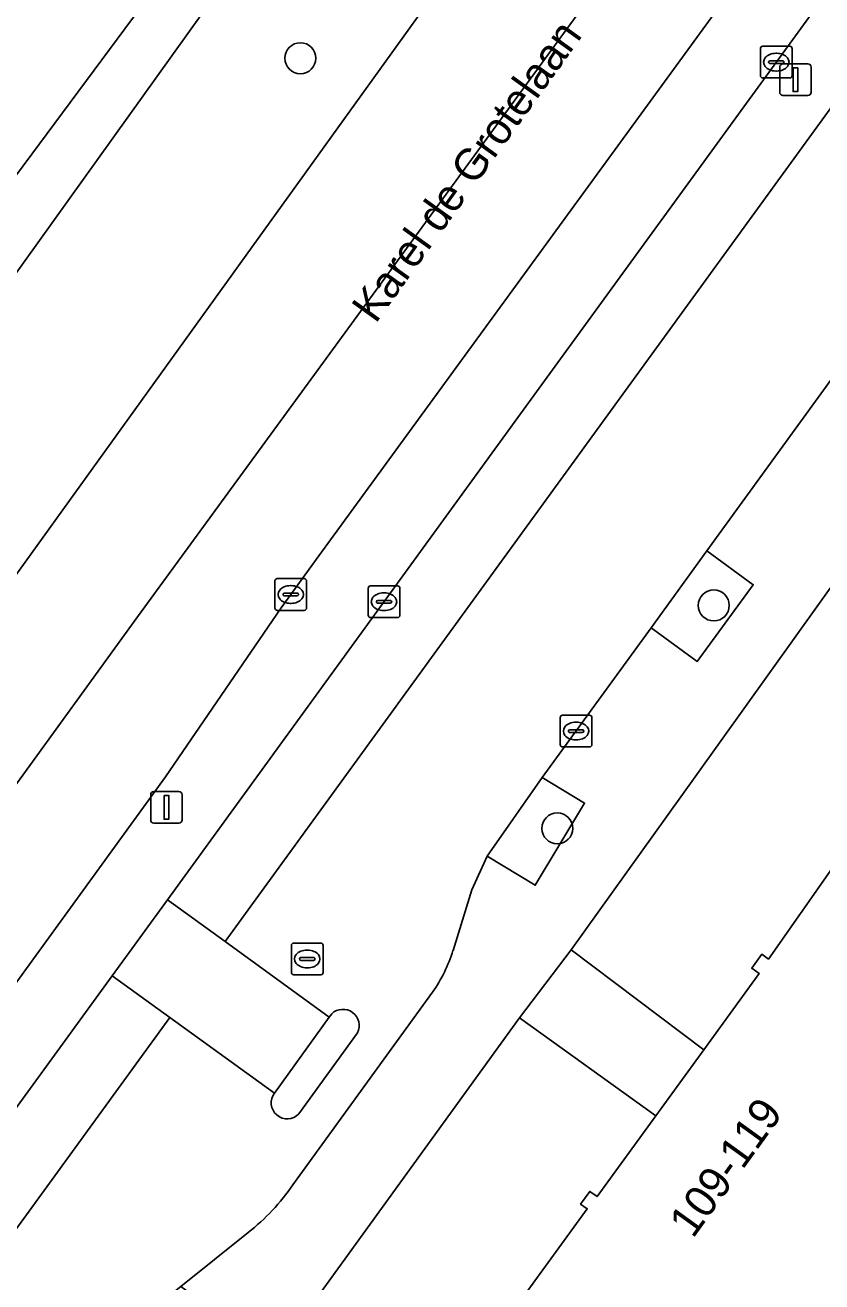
# Model space of a CAD drawing. Extents: x 160102 to 160934, y 382045 to 382923.
# Drawn here: x 160345.72 to 160370.85, y 382484.07 to 382523.71 of the extents above; entities that cross this region are included whole.
import ezdxf

# ---------------------------------------------------------------- set-up
doc = ezdxf.new("R2010")
doc.units = 0
for name, color, linetype in [('IMGEO_Berm_groen', 7, 'Continuous'), ('IMGEO_Boom', 7, 'Continuous'), ('IMGEO_Groenvoorziening', 7, 'Continuous'), ('IMGEO_Haag', 7, 'Continuous'), ('IMGEO_Kolk', 7, 'Continuous'), ('IMGEO_Lichtmast', 7, 'Continuous'), ('IMGEO_Openbare_ruimte_label', 7, 'Continuous'), ('IMGEO_Pand', 7, 'Continuous'), ('IMGEO_Pand_nummerreeks', 7, 'Continuous'), ('IMGEO_Parkeervlak_open', 7, 'Continuous'), ('IMGEO_Rijbaan_lokaal_gesloten', 7, 'Continuous'), ('IMGEO_Rijbaan_lokaal_open', 7, 'Continuous'), ('IMGEO_Rioolput', 7, 'Continuous'), ('IMGEO_Verkeerseiland_open', 7, 'Continuous'), ('IMGEO_Voetpad_open', 7, 'Continuous')]:
    doc.layers.add(name, color=color, linetype=linetype)

msp = doc.modelspace()

# ---------------------------------------------------------------- linework, layer by layer
at = {"layer": 'IMGEO_Berm_groen'}
msp.add_lwpolyline([(160381.053, 382555.682), (160397.517, 382576.229), (160400.321, 382579.753), (160415.166, 382598.537), (160407.474, 382604.206), (160403.641, 382598.364), (160398.471, 382590.627), (160389.209, 382576.919), (160373.641, 382555.266), (160334.031, 382500), (160303.993, 382458.495), (160308.576, 382455.458), (160331.775, 382487.414), (160333.573, 382489.91), (160359.615, 382526.075)], close=True, dxfattribs=at)
at = {"layer": 'IMGEO_Boom'}
for centre in [(160354.401, 382522.669), (160367.445, 382505.407), (160362.508, 382498.374)]:
    msp.add_circle(centre, 0.489, dxfattribs=at)
at = {"layer": 'IMGEO_Groenvoorziening'}
for points in [[(160348.458, 382493.72), (160350.205, 382496.123), (160361.434, 382511.566), (160378.783, 382535.426), (160380.751, 382538.133), (160382.565, 382540.628), (160403.031, 382568.775), (160403.351, 382569.215), (160402.251, 382570.369), (160401.769, 382569.723), (160399.985, 382567.333), (160395.724, 382561.753), (160386.921, 382550.786), (160384.016, 382546.8), (160354.986, 382506.975), (160353.792, 382505.333), (160350.149, 382500), (160307.841, 382441.68), (160294.004, 382421.442), (160295.236, 382420.526)], [(160365.47, 382504.703), (160366.923, 382503.641), (160368.69, 382506.059), (160367.228, 382507.128)], [(160373.22, 382500), (160373.462, 382500.344), (160373.257, 382500.494), (160373.527, 382500.867), (160373.69, 382500.75), (160375.725, 382503.558), (160371.52, 382506.508), (160366.857, 382500), (160362.947, 382494.543), (160367.127, 382491.387), (160368.877, 382493.795), (160368.645, 382493.963), (160368.963, 382494.4), (160369.168, 382494.251), (160371.194, 382497.125)], [(160360.293, 382497.493), (160361.81, 382496.581), (160363.368, 382499.174), (160362.033, 382499.976)], [(160363.452, 382486.371), (160363.243, 382486.523), (160363.533, 382486.922), (160363.761, 382486.756), (160365.612, 382489.303), (160361.318, 382492.394), (160352.83, 382480.669), (160357.039, 382477.631), (160358.709, 382479.929), (160358.502, 382480.079), (160358.791, 382480.478), (160359.039, 382480.298), (160361.246, 382483.335)]]:
    msp.add_lwpolyline(points, close=True, dxfattribs=at)
at = {"layer": 'IMGEO_Haag'}
msp.add_lwpolyline([(160348.458, 382493.72), (160350.205, 382496.123), (160361.434, 382511.566), (160378.783, 382535.426), (160380.751, 382538.133), (160382.565, 382540.628), (160403.031, 382568.775), (160403.351, 382569.215), (160402.251, 382570.369), (160401.769, 382569.723), (160399.985, 382567.333), (160395.724, 382561.753), (160386.921, 382550.786), (160384.016, 382546.8), (160354.986, 382506.975), (160353.792, 382505.333), (160350.149, 382500), (160307.841, 382441.68), (160294.004, 382421.442), (160295.236, 382420.526)], close=True, dxfattribs=at)
at = {"layer": 'IMGEO_Kolk'}
for p, q in [((160368.917, 382522.121), (160368.917, 382522.973)), ((160368.992, 382523.047), (160369.844, 382523.047)), ((160369.405, 382522.827), (160369.43, 382522.827)), ((160369.918, 382522.973), (160369.918, 382522.121)), ((160369.176, 382522.541), (160369.176, 382522.553)), ((160369.614, 382522.504), (160369.216, 382522.504)), ((160369.219, 382522.59), (160369.617, 382522.59)), ((160369.66, 382522.553), (160369.66, 382522.541)), ((160369.844, 382522.047), (160368.992, 382522.047)), ((160369.428, 382522.267), (160369.403, 382522.267)), ((160353.598, 382505.326), (160353.598, 382506.178)), ((160353.673, 382506.252), (160354.525, 382506.252)), ((160354.599, 382506.178), (160354.599, 382505.326)), ((160353.857, 382505.746), (160353.857, 382505.758)), ((160354.295, 382505.709), (160353.897, 382505.709)), ((160353.9, 382505.795), (160354.298, 382505.795)), ((160354.086, 382506.032), (160354.111, 382506.032)), ((160354.341, 382505.758), (160354.341, 382505.746)), ((160356.539, 382505.097), (160356.539, 382505.949)), ((160356.614, 382506.023), (160357.466, 382506.023)), ((160357.027, 382505.803), (160357.052, 382505.803)), ((160357.54, 382505.949), (160357.54, 382505.097)), ((160354.109, 382505.472), (160354.084, 382505.472)), ((160356.798, 382505.517), (160356.798, 382505.529)), ((160357.236, 382505.48), (160356.838, 382505.48)), ((160356.841, 382505.566), (160357.239, 382505.566)), ((160357.282, 382505.529), (160357.282, 382505.517)), ((160354.525, 382505.252), (160353.673, 382505.252)), ((160357.466, 382505.023), (160356.614, 382505.023)), ((160357.05, 382505.243), (160357.025, 382505.243)), ((160362.598, 382501.017), (160362.598, 382501.869)), ((160362.673, 382501.943), (160363.525, 382501.943)), ((160363.086, 382501.723), (160363.111, 382501.723)), ((160363.599, 382501.869), (160363.599, 382501.017)), ((160362.857, 382501.437), (160362.857, 382501.449)), ((160363.295, 382501.4), (160362.897, 382501.4)), ((160362.9, 382501.486), (160363.298, 382501.486)), ((160363.341, 382501.449), (160363.341, 382501.437)), ((160363.525, 382500.943), (160362.673, 382500.943)), ((160363.109, 382501.163), (160363.084, 382501.163))]:
    msp.add_line(p, q, dxfattribs=at)
for points in [[(160368.917, 382522.121), (160368.917, 382522.973)], [(160368.992, 382523.047), (160369.844, 382523.047)], [(160369.918, 382522.973), (160369.918, 382522.121)], [(160369.844, 382522.047), (160368.992, 382522.047)], [(160353.598, 382505.326), (160353.598, 382506.178)], [(160353.673, 382506.252), (160354.525, 382506.252)], [(160354.599, 382506.178), (160354.599, 382505.326)], [(160356.539, 382505.097), (160356.539, 382505.949)], [(160356.614, 382506.023), (160357.466, 382506.023)], [(160357.54, 382505.949), (160357.54, 382505.097)], [(160354.525, 382505.252), (160353.673, 382505.252)], [(160357.466, 382505.023), (160356.614, 382505.023)], [(160362.598, 382501.017), (160362.598, 382501.869)], [(160362.673, 382501.943), (160363.525, 382501.943)], [(160363.599, 382501.869), (160363.599, 382501.017)], [(160363.525, 382500.943), (160362.673, 382500.943)]]:
    msp.add_lwpolyline(points, dxfattribs=at)
for centre, radius, start, end in [((160368.994, 382522.971), 0.0765, 91.552, 178.448), ((160368.994, 382522.971), 0.0765, 91.552, 178.448), ((160369.842, 382522.971), 0.0765, 1.552, 88.448), ((160369.842, 382522.971), 0.0765, 1.552, 88.448), ((160369.216, 382522.55), 0.0403, 85.8775, 175.7526), ((160369.213, 382522.54), 0.0366, 178.938, 274.7102), ((160369.617, 382522.547), 0.043, 264.8664, 352.4533), ((160369.621, 382522.552), 0.0386, 1.7309, 96.639), ((160368.994, 382522.123), 0.0765, 181.552, 268.448), ((160368.994, 382522.123), 0.0765, 181.552, 268.448), ((160369.842, 382522.123), 0.0765, 271.552, 358.448), ((160369.842, 382522.123), 0.0765, 271.552, 358.448), ((160353.675, 382506.176), 0.0765, 91.552, 178.448), ((160353.675, 382506.176), 0.0765, 91.552, 178.448), ((160354.523, 382506.176), 0.0765, 1.552, 88.448), ((160354.523, 382506.176), 0.0765, 1.552, 88.448), ((160353.897, 382505.755), 0.0403, 85.8775, 175.7526), ((160353.894, 382505.745), 0.0366, 178.938, 274.7102), ((160354.298, 382505.752), 0.043, 264.8664, 352.4533), ((160354.302, 382505.757), 0.0386, 1.7309, 96.639), ((160356.616, 382505.947), 0.0765, 91.552, 178.448), ((160356.616, 382505.947), 0.0765, 91.552, 178.448), ((160357.464, 382505.947), 0.0765, 1.552, 88.448), ((160357.464, 382505.947), 0.0765, 1.552, 88.448), ((160353.675, 382505.328), 0.0765, 181.552, 268.448), ((160353.675, 382505.328), 0.0765, 181.552, 268.448), ((160354.523, 382505.328), 0.0765, 271.552, 358.448), ((160354.523, 382505.328), 0.0765, 271.552, 358.448), ((160356.838, 382505.526), 0.0403, 85.8775, 175.7526), ((160356.835, 382505.516), 0.0366, 178.938, 274.7102), ((160357.239, 382505.523), 0.043, 264.8664, 352.4533), ((160357.243, 382505.528), 0.0386, 1.7309, 96.639), ((160356.616, 382505.099), 0.0765, 181.552, 268.448), ((160356.616, 382505.099), 0.0765, 181.552, 268.448), ((160357.464, 382505.099), 0.0765, 271.552, 358.448), ((160357.464, 382505.099), 0.0765, 271.552, 358.448), ((160362.675, 382501.867), 0.0765, 91.552, 178.448), ((160362.675, 382501.867), 0.0765, 91.552, 178.448), ((160363.523, 382501.867), 0.0765, 1.552, 88.448), ((160363.523, 382501.867), 0.0765, 1.552, 88.448), ((160362.897, 382501.446), 0.0403, 85.8775, 175.7526), ((160362.894, 382501.436), 0.0366, 178.938, 274.7102), ((160363.298, 382501.443), 0.043, 264.8664, 352.4533), ((160363.302, 382501.448), 0.0386, 1.7309, 96.639), ((160362.675, 382501.019), 0.0765, 181.552, 268.448), ((160362.675, 382501.019), 0.0765, 181.552, 268.448), ((160363.523, 382501.019), 0.0765, 271.552, 358.448), ((160363.523, 382501.019), 0.0765, 271.552, 358.448)]:
    msp.add_arc(centre, radius, start, end, dxfattribs=at)
for centre, major_axis, ratio, start_param, end_param in [((160369.404, 382522.547), (-0.387, 0.002), 0.722429, 4.712389, 7.853982), ((160369.429, 382522.547), (-0.39, 0.002), 0.717154, 1.570796, 4.712389), ((160354.085, 382505.752), (-0.387, 0.002), 0.722429, 4.712389, 7.853982), ((160354.11, 382505.752), (-0.39, 0.002), 0.717154, 1.570796, 4.712389), ((160357.026, 382505.523), (-0.387, 0.002), 0.722429, 4.712389, 7.853982), ((160357.051, 382505.523), (-0.39, 0.002), 0.717154, 1.570796, 4.712389), ((160363.085, 382501.443), (-0.387, 0.002), 0.722429, 4.712389, 7.853982), ((160363.11, 382501.443), (-0.39, 0.002), 0.717154, 1.570796, 4.712389)]:
    msp.add_ellipse(centre, major_axis=major_axis, ratio=ratio, start_param=start_param, end_param=end_param, dxfattribs=at)
at = {"layer": 'IMGEO_Lichtmast'}
for p, q in [((160369.526, 382521.593), (160369.526, 382522.393)), ((160369.526, 382522.393), (160369.526, 382521.593)), ((160369.626, 382522.493), (160370.416, 382522.493)), ((160370.416, 382522.493), (160369.626, 382522.493)), ((160370.516, 382522.393), (160370.516, 382521.593)), ((160370.516, 382521.593), (160370.516, 382522.393)), ((160370.416, 382521.493), (160369.626, 382521.493)), ((160369.626, 382521.493), (160370.416, 382521.493)), ((160349.679, 382498.636), (160349.679, 382499.436)), ((160349.679, 382499.436), (160349.679, 382498.636)), ((160349.779, 382499.536), (160350.569, 382499.536)), ((160350.569, 382499.536), (160349.779, 382499.536)), ((160350.669, 382499.436), (160350.669, 382498.636)), ((160350.669, 382498.636), (160350.669, 382499.436)), ((160350.569, 382498.536), (160349.779, 382498.536)), ((160349.779, 382498.536), (160350.569, 382498.536))]:
    msp.add_line(p, q, dxfattribs=at)
for points in [[(160369.946, 382522.368), (160370.096, 382522.368), (160370.096, 382521.618), (160369.946, 382521.618), (160369.946, 382522.368)], [(160350.099, 382499.411), (160350.249, 382499.411), (160350.249, 382498.661), (160350.099, 382498.661), (160350.099, 382499.411)]]:
    msp.add_lwpolyline(points, dxfattribs=at)
for centre, start, end in [((160369.626, 382522.393), 90, 180), ((160369.626, 382522.393), 90, 180), ((160370.416, 382522.393), 0, 90), ((160370.416, 382522.393), 360, 90), ((160369.626, 382521.593), 180, 270), ((160369.626, 382521.593), 180, 270), ((160370.416, 382521.593), 270, 0), ((160370.416, 382521.593), 270, 0), ((160349.779, 382499.436), 90, 180), ((160349.779, 382499.436), 90, 180), ((160350.569, 382499.436), 0, 90), ((160350.569, 382499.436), 360, 90), ((160349.779, 382498.636), 180, 270), ((160349.779, 382498.636), 180, 270), ((160350.569, 382498.636), 270, 0), ((160350.569, 382498.636), 270, 0)]:
    msp.add_arc(centre, 0.1, start, end, dxfattribs=at)
at = {"layer": 'IMGEO_Pand'}
msp.add_lwpolyline([(160379.365, 382491.188), (160371.194, 382497.125), (160369.168, 382494.251), (160368.963, 382494.4), (160368.645, 382493.963), (160368.877, 382493.795), (160367.127, 382491.387), (160365.612, 382489.303), (160363.761, 382486.756), (160363.533, 382486.922), (160363.243, 382486.523), (160363.452, 382486.371), (160361.246, 382483.335), (160369.37, 382477.431), (160373.195, 382482.695), (160375.496, 382485.862)], close=True, dxfattribs=at)
at = {"layer": 'IMGEO_Parkeervlak_open'}
msp.add_lwpolyline([(160382.519, 382536.771), (160380.751, 382538.133), (160378.783, 382535.426), (160361.434, 382511.566), (160350.205, 382496.123), (160352.026, 382494.8)], close=True, dxfattribs=at)
msp.add_lwpolyline([(160294.103, 382415.076), (160350.285, 382492.403), (160348.458, 382493.72), (160295.236, 382420.526), (160294.487, 382419.495)], dxfattribs=at)
at = {"layer": 'IMGEO_Rijbaan_lokaal_gesloten'}
msp.add_lwpolyline([(160265.215, 382410.896), (160266.444, 382409.993), (160297.11, 382448.984), (160303.993, 382458.495), (160334.031, 382500), (160373.641, 382555.266), (160389.209, 382576.919), (160398.471, 382590.627), (160403.641, 382598.364), (160407.474, 382604.206), (160406.309, 382605.199), (160356.278, 382533.594)], close=True, dxfattribs=at)
for points in [[(160415.166, 382598.537), (160400.321, 382579.753), (160397.517, 382576.229), (160381.053, 382555.682), (160359.615, 382526.075), (160333.573, 382489.91)], [(160417.871, 382596.453), (160400.607, 382574.392), (160381.863, 382549.702), (160349.295, 382505.089), (160332.581, 382482.04), (160323.13, 382467.898), (160316.257, 382457.272), (160313.151, 382452.427), (160309.697, 382447.037), (160301.652, 382434.38), (160279.56, 382400.188)], [(160279.56, 382400.188), (160301.652, 382434.38), (160309.697, 382447.037), (160313.151, 382452.427), (160316.257, 382457.272), (160323.13, 382467.898), (160332.581, 382482.04), (160349.295, 382505.089), (160381.863, 382549.702), (160400.607, 382574.392), (160417.871, 382596.453)], [(160283.59, 382406.211), (160294.004, 382421.442), (160307.841, 382441.68), (160350.149, 382500), (160353.792, 382505.333), (160354.986, 382506.975), (160384.016, 382546.8), (160386.921, 382550.786), (160395.724, 382561.753), (160399.985, 382567.333), (160401.769, 382569.723), (160402.251, 382570.369), (160412.877, 382584.606)]]:
    msp.add_lwpolyline(points, dxfattribs=at)
at = {"layer": 'IMGEO_Rijbaan_lokaal_open'}
for points in [[(160386.546, 382533.67), (160382.519, 382536.771), (160352.026, 382494.8), (160355.311, 382492.415), (160355.389, 382492.523)], [(160359.217, 382494.519), (160359.808, 382496.439), (160360.293, 382497.493), (160362.033, 382499.976), (160365.47, 382504.703), (160367.228, 382507.128), (160373.047, 382515.156), (160374.784, 382517.552), (160376.464, 382519.862)], [(160354.162, 382487.131), (160358.575, 382493.204)], [(160353.587, 382490.022), (160350.285, 382492.403), (160294.103, 382415.076), (160282.644, 382399.239), (160286.754, 382396.408), (160289.282, 382399.909), (160291.056, 382402.365), (160297.372, 382411.107), (160299.14, 382413.539), (160304.095, 382420.356), (160305.885, 382422.819), (160309.224, 382427.412), (160310.991, 382429.844), (160314.157, 382434.207), (160315.915, 382436.632), (160319.987, 382442.247), (160321.768, 382444.703), (160324.87, 382448.973), (160324.923, 382449.066), (160334.935, 382462.721)], [(160356.204, 382491.924), (160354.351, 382489.368)], [(160334.935, 382462.721), (160337.209, 382465.81), (160338.98, 382468.255), (160343.019, 382473.833), (160344.768, 382476.248), (160348.665, 382481.623), (160349.93, 382483.361), (160350.63, 382483.921), (160352.754, 382485.622)]]:
    msp.add_lwpolyline(points, dxfattribs=at)
msp.add_lwpolyline([(160355.311, 382492.415), (160352.026, 382494.8), (160350.205, 382496.123), (160348.458, 382493.72), (160350.285, 382492.403), (160353.587, 382490.022)], close=True, dxfattribs=at)
for centre, radius, start, end in [((160354.419, 382496.047), 5.035, 325.6225, 342.3331), ((160355.743, 382492.151), 0.514, 333.7955, 133.575), ((160353.985, 382489.713), 0.503, 142.1685, 316.7031), ((160348.64, 382490.872), 6.669, 308.082, 325.8841)]:
    msp.add_arc(centre, radius, start, end, dxfattribs=at)
at = {"layer": 'IMGEO_Rioolput'}
for p, q in [((160354.118, 382493.827), (160354.118, 382494.679)), ((160354.193, 382494.753), (160355.045, 382494.753)), ((160355.119, 382494.679), (160355.119, 382493.827)), ((160354.377, 382494.247), (160354.377, 382494.259)), ((160354.815, 382494.21), (160354.417, 382494.21)), ((160354.42, 382494.296), (160354.818, 382494.296)), ((160354.606, 382494.533), (160354.631, 382494.533)), ((160354.861, 382494.259), (160354.861, 382494.247)), ((160354.629, 382493.973), (160354.604, 382493.973)), ((160355.045, 382493.753), (160354.193, 382493.753))]:
    msp.add_line(p, q, dxfattribs=at)
for points in [[(160354.118, 382493.827), (160354.118, 382494.679)], [(160354.193, 382494.753), (160355.045, 382494.753)], [(160355.119, 382494.679), (160355.119, 382493.827)], [(160355.045, 382493.753), (160354.193, 382493.753)]]:
    msp.add_lwpolyline(points, dxfattribs=at)
for centre, radius, start, end in [((160354.195, 382494.677), 0.0765, 91.552, 178.448), ((160354.195, 382494.677), 0.0765, 91.552, 178.448), ((160355.043, 382494.677), 0.0765, 1.552, 88.448), ((160355.043, 382494.677), 0.0765, 1.552, 88.448), ((160354.417, 382494.256), 0.0403, 85.8775, 175.7526), ((160354.414, 382494.246), 0.0366, 178.938, 274.7102), ((160354.818, 382494.253), 0.043, 264.8664, 352.4533), ((160354.822, 382494.258), 0.0386, 1.7309, 96.639), ((160354.195, 382493.829), 0.0765, 181.552, 268.448), ((160354.195, 382493.829), 0.0765, 181.552, 268.448), ((160355.043, 382493.829), 0.0765, 271.552, 358.448), ((160355.043, 382493.829), 0.0765, 271.552, 358.448)]:
    msp.add_arc(centre, radius, start, end, dxfattribs=at)
for centre, major_axis, ratio, start_param, end_param in [((160354.605, 382494.253), (-0.387, 0.002), 0.722429, 4.712389, 7.853982), ((160354.63, 382494.253), (-0.39, 0.002), 0.717154, 1.570796, 4.712389)]:
    msp.add_ellipse(centre, major_axis=major_axis, ratio=ratio, start_param=start_param, end_param=end_param, dxfattribs=at)
at = {"layer": 'IMGEO_Verkeerseiland_open'}
for points in [[(160355.389, 382492.523), (160355.311, 382492.415), (160353.587, 382490.022)], [(160354.351, 382489.368), (160356.204, 382491.924)]]:
    msp.add_lwpolyline(points, dxfattribs=at)
for centre, radius, start, end in [((160355.743, 382492.151), 0.514, 333.7955, 133.575), ((160353.985, 382489.713), 0.503, 142.1685, 316.7031)]:
    msp.add_arc(centre, radius, start, end, dxfattribs=at)
at = {"layer": 'IMGEO_Voetpad_open'}
for points in [[(160361.318, 382492.394), (160362.947, 382494.543), (160366.857, 382500), (160371.52, 382506.508), (160372.89, 382508.501), (160378.529, 382516.304), (160381.673, 382522.235)], [(160376.464, 382519.862), (160374.784, 382517.552), (160376.263, 382516.508), (160374.556, 382514.091), (160373.047, 382515.156), (160367.228, 382507.128), (160368.69, 382506.059), (160366.923, 382503.641), (160365.47, 382504.703), (160362.033, 382499.976), (160363.368, 382499.174), (160361.81, 382496.581), (160360.293, 382497.493), (160359.808, 382496.439), (160359.217, 382494.519)], [(160358.575, 382493.204), (160354.162, 382487.131)], [(160334.201, 382459.456), (160337.5, 382459.717), (160340.837, 382464.175), (160342.386, 382466.333), (160351.231, 382478.6), (160352.83, 382480.669), (160361.318, 382492.394)], [(160352.754, 382485.622), (160350.63, 382483.921), (160351.898, 382482.996), (160350.122, 382480.561), (160348.665, 382481.623), (160344.768, 382476.248), (160346.205, 382475.217), (160344.467, 382472.794), (160343.019, 382473.833), (160338.98, 382468.255), (160340.415, 382467.201), (160338.628, 382464.768), (160337.209, 382465.81), (160334.935, 382462.721)]]:
    msp.add_lwpolyline(points, dxfattribs=at)
msp.add_lwpolyline([(160361.318, 382492.394), (160365.612, 382489.303), (160367.127, 382491.387), (160362.947, 382494.543)], close=True, dxfattribs=at)
for centre, radius, start, end in [((160354.419, 382496.047), 5.035, 325.6225, 342.3331), ((160348.64, 382490.872), 6.669, 308.082, 325.8841)]:
    msp.add_arc(centre, radius, start, end, dxfattribs=at)

# ---------------------------------------------------------------- texts
at = {"layer": 'IMGEO_Openbare_ruimte_label'}
msp.add_text('Karel de Grotelaan', height=1, rotation=54.3224, dxfattribs=at).set_placement((160356.775, 382514.272))
at = {"layer": 'IMGEO_Pand_nummerreeks'}
msp.add_text('109-119', height=1, rotation=54.1961, dxfattribs=at).set_placement((160366.786, 382485.409))

doc.saveas('drawing.dxf')
